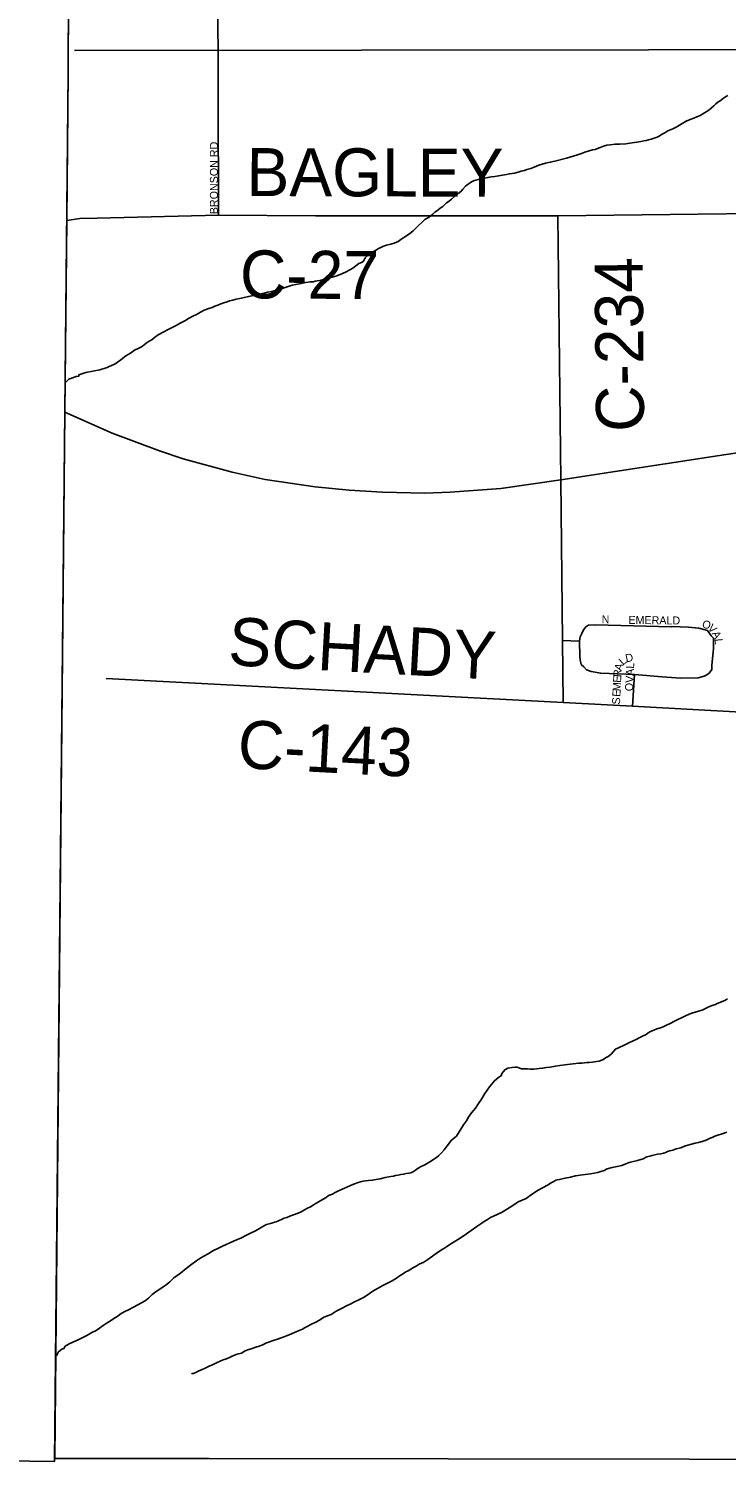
# Model space of a CAD drawing. Extents: x 2010165 to 2382125, y 1060529 to 1407316.
# Drawn here: x 2113583 to 2117943, y 1221231 to 1230221 of the extents above; entities that cross this region are included whole.
import ezdxf

# ---------------------------------------------------------------- set-up
doc = ezdxf.new("R2010")
doc.units = 0
for name, color, linetype in [('GM_X_Adjacent_County', 7, 'Continuous'), ('GM_X_Corporation', 7, 'Continuous'), ('GM_X_County', 7, 'Continuous'), ('GM_X_County_Road', 7, 'Continuous'), ('GM_X_County_Road_Text', 7, 'Continuous'), ('GM_X_Interstate_Route', 7, 'Continuous'), ('GM_X_Minor_River', 7, 'Continuous'), ('GM_X_Rail_Line', 7, 'Continuous'), ('GM_X_Township', 7, 'Continuous'), ('GM_X_Township_Subdivision', 7, 'Continuous'), ('GM_X_Township_Subdivision_Text', 7, 'Continuous')]:
    doc.layers.add(name, color=color, linetype=linetype)

msp = doc.modelspace()

# ---------------------------------------------------------------- linework, layer by layer
at = {"layer": 'GM_X_Adjacent_County'}
msp.add_lwpolyline([(2113843.3, 1233474.2), (2113829.3, 1229946.4), (2113820.5, 1229023.2), (2113809.5, 1227825.9), (2113746.9, 1221286.8), (2114711.1, 1221285.7), (2116205.2, 1221283.5), (2117710.7, 1221282.1), (2118373.8, 1221279.2), (2120242, 1221263.8), (2121626.8, 1221258.9), (2123114.6, 1221244.8), (2123603.6, 1221240.6), (2124222.3, 1221236.2), (2125383.4, 1221233.3), (2125968.7, 1221233.7), (2126567.4, 1221231.3), (2131919.6, 1221238.9)], dxfattribs=at)
at = {"layer": 'GM_X_Corporation'}
msp.add_lwpolyline([(2113906.2, 1245908.9), (2113890.9, 1243217.2), (2113849.1, 1234218.1), (2113829.3, 1229946.4), (2113744.8, 1221267.2), (2112015.1, 1221289.3), (2108462.7, 1221311.6), (2108435.6, 1221318.7), (2108389.2, 1221316.1), (2108204.3, 1221319.4), (2095838.9, 1221294.6), (2094008.8, 1221306.3), (2090317.5, 1221329.8), (2090283.5, 1221329.8), (2090249.5, 1221329.8), (2087936.7, 1221317.6), (2086892.2, 1221272.8), (2087018.7, 1245699), (2100580.4, 1245842), (2107567, 1245842.9)], close=True, dxfattribs=at)
at = {"layer": 'GM_X_County'}
msp.add_lwpolyline([(2131919.6, 1221238.9), (2126567.4, 1221231.3), (2125968.7, 1221233.7), (2125383.4, 1221233.3), (2124222.3, 1221236.2), (2123603.6, 1221240.6), (2123114.6, 1221244.8), (2121626.8, 1221258.9), (2120242, 1221263.8), (2118373.8, 1221279.2), (2117710.7, 1221282.1), (2116205.2, 1221283.5), (2114711.1, 1221285.7), (2113746.9, 1221286.8), (2113809.5, 1227825.9), (2113820.5, 1229023.2), (2113829.3, 1229946.4), (2113843.3, 1233474.2)], dxfattribs=at)
at = {"layer": 'GM_X_County_Road'}
for points in [[(2113820.5, 1229023.2), (2113902, 1229035.2), (2114010, 1229037.7), (2114769.6, 1229057), (2115376.1, 1229051.8), (2116890.9, 1229052.1), (2121105.1, 1229101.1)], [(2116924.9, 1226010.7), (2116920.6, 1226397.6), (2116909.5, 1227402.6), (2116890.9, 1229052.1)], [(2114066.3, 1226160.4), (2116924.9, 1226010.7), (2117358.1, 1225987.1), (2118414.7, 1225929.7), (2119602.2, 1225861), (2121107, 1225773.9), (2122876.5, 1225738.9), (2124510.9, 1225707.3), (2124530.9, 1225706.9)], [(2113747, 1221286.8), (2114711.2, 1221285.7), (2116205.2, 1221283.5), (2117710.7, 1221282.1), (2118373.8, 1221279.3), (2120242, 1221263.8), (2121626.8, 1221258.9), (2123111.3, 1221244.8)]]:
    msp.add_lwpolyline(points, dxfattribs=at)
at = {"layer": 'GM_X_Interstate_Route'}
msp.add_lwpolyline([(2113809.5, 1227825.9), (2114103.5, 1227694.2), (2114400.8, 1227582.9), (2114549.4, 1227532.8), (2114854.7, 1227450.8), (2115061, 1227404.6), (2115374.3, 1227359), (2115586, 1227338.4), (2115794.8, 1227325.1), (2116058.5, 1227319.3), (2116217.7, 1227323.9), (2116533.4, 1227347.7), (2116909.5, 1227402.6), (2117901.3, 1227554.9), (2119131.2, 1227736.7)], dxfattribs=at)
at = {"layer": 'GM_X_Minor_River'}
for points in [[(2115973.5, 1228948.4), (2115985.4, 1228958.6), (2116001.2, 1228972.9), (2116058.6, 1229029.9), (2116082.4, 1229042.3), (2116096.3, 1229052.5), (2116108.2, 1229062.7), (2116122.1, 1229075), (2116139.9, 1229087.3), (2116155.8, 1229099.5), (2116171.7, 1229109.8), (2116181.6, 1229120), (2116195.4, 1229132.2), (2116211.3, 1229144.5), (2116225.2, 1229156.7), (2116245, 1229173.1), (2116256.8, 1229185.3), (2116270.7, 1229193.5), (2116288.6, 1229207.8), (2116296.5, 1229218), (2116314.2, 1229236.3), (2116324.1, 1229246.5), (2116336, 1229254.7), (2116351.9, 1229264.9), (2116363.9, 1229271.1), (2116377.8, 1229275.4), (2116393.8, 1229279.6), (2116411.8, 1229283.9), (2116431.8, 1229288.2), (2116453.8, 1229290.5), (2116473.8, 1229294.8), (2116495.8, 1229297.2), (2116519.8, 1229301.5), (2116543.8, 1229305.9), (2116569.8, 1229310.3), (2116587.8, 1229314.6), (2116605.8, 1229316.8), (2116619.8, 1229319), (2116641.8, 1229325.4), (2116661.8, 1229331.7), (2116681.8, 1229336), (2116697.7, 1229342.2), (2116721.7, 1229348.6), (2116743.6, 1229355), (2116771.5, 1229369.4), (2116813.5, 1229380.1), (2116843.4, 1229386.5), (2116871.4, 1229392.9), (2116945.3, 1229412.1), (2116965.3, 1229418.4), (2116987.3, 1229424.7), (2117013.2, 1229433.1), (2117039.2, 1229441.6), (2117059.1, 1229449.9), (2117087, 1229458.3), (2117107, 1229464.6), (2117123, 1229466.9), (2117139, 1229473.1), (2117154.9, 1229479.4), (2117176.8, 1229487.7), (2117196.8, 1229494), (2117218.8, 1229496.4), (2117248.9, 1229498.8), (2117266.9, 1229499.1), (2117278.9, 1229499.2), (2117315, 1229501.8), (2117341, 1229506.2), (2117385, 1229512.8), (2117409, 1229517.2), (2117429, 1229521.5), (2117443, 1229523.7), (2117457, 1229525.9), (2117475, 1229530.2), (2117493, 1229536.5), (2117510.9, 1229542.8), (2117524.9, 1229549), (2117538.8, 1229559.2), (2117558.7, 1229569.6), (2117578.5, 1229583.9), (2117610.4, 1229596.4), (2117630.3, 1229606.7), (2117650.2, 1229619.1), (2117672.1, 1229631.4), (2117693.9, 1229643.8), (2117717.8, 1229654.1), (2117741.8, 1229662.5), (2117759.7, 1229670.8), (2117779.6, 1229679.1), (2117835.3, 1229712.1), (2117849.2, 1229724.3), (2117865, 1229738.6), (2117878.9, 1229750.8), (2117890.7, 1229763.1), (2117904.6, 1229771.3), (2117916.5, 1229779.5), (2117926.5, 1229787.6), (2117938.4, 1229795.8), (2117954.3, 1229804.1)], [(2113814.6, 1228011.6), (2113833.2, 1228032.1), (2113879.1, 1228046.9), (2113895.1, 1228049.1), (2113897, 1228059.2), (2113940.9, 1228071.8), (2114026.9, 1228089.1), (2114040.9, 1228093.4), (2114054.8, 1228097.6), (2114072.8, 1228103.9), (2114086.7, 1228110.1), (2114100.7, 1228116.3), (2114114.6, 1228122.6), (2114126.6, 1228128.7), (2114140.5, 1228139), (2114156.4, 1228149.2), (2114172.2, 1228161.5), (2114190, 1228177.8), (2114219.9, 1228194.3), (2114243.7, 1228212.7), (2114267.6, 1228223.1), (2114283.5, 1228231.4), (2114293.4, 1228237.5), (2114305.4, 1228245.7), (2114317.2, 1228255.9), (2114335.1, 1228268.2), (2114353, 1228276.5), (2114368.9, 1228290.8), (2114392.7, 1228307.2), (2114428.5, 1228327.8), (2114450.4, 1228340.2), (2114470.3, 1228350.5), (2114488.2, 1228358.8), (2114504.1, 1228367), (2114530, 1228381.5), (2114557.8, 1228395.9), (2114581.7, 1228410.3), (2114609.5, 1228424.8), (2114635.4, 1228437.2), (2114657.3, 1228449.5), (2114679.2, 1228461.9), (2114709.1, 1228472.4), (2114729.1, 1228478.7), (2114747, 1228487), (2114765, 1228493.3), (2114782.9, 1228501.6), (2114802.8, 1228507.9), (2114822.8, 1228514.2), (2114838.8, 1228520.4), (2114858.8, 1228524.7), (2114878.7, 1228531), (2114902.7, 1228535.4), (2114930.7, 1228541.8), (2114958.7, 1228548.3), (2114986.7, 1228554.7), (2115054.6, 1228567.7), (2115076.6, 1228574.1), (2115102.6, 1228578.5), (2115126.6, 1228584.8), (2115156.5, 1228593.3), (2115192.4, 1228605.9), (2115230.4, 1228618.4), (2115276.4, 1228627.1), (2115314.3, 1228635.7), (2115342.3, 1228640.2), (2115360.4, 1228640.4), (2115374.4, 1228642.6), (2115386.4, 1228644.8), (2115404.4, 1228647.1), (2115426.4, 1228653.4), (2115450.3, 1228659.8), (2115480.3, 1228668.3), (2115508.2, 1228676.7), (2115544.1, 1228691.3), (2115568, 1228701.6), (2115589.9, 1228714), (2115609.8, 1228724.3), (2115627.7, 1228738.6), (2115647.5, 1228753), (2115663.4, 1228761.2), (2115673.4, 1228767.4), (2115679.2, 1228777.5), (2115687.1, 1228789.7), (2115706.9, 1228808), (2115720.8, 1228814.3), (2115736.7, 1228826.5), (2115746.6, 1228832.7), (2115756.5, 1228838.8), (2115768.5, 1228847.1), (2115784.4, 1228853.3), (2115800.3, 1228861.6), (2115820.3, 1228867.9), (2115846.3, 1228874.3), (2115868.2, 1228880.6), (2115892.1, 1228891), (2115910, 1228903.3), (2115933.8, 1228919.7), (2115957.7, 1228936.1), (2115973.5, 1228948.4)], [(2115846.8, 1223048.8), (2115862.8, 1223051), (2115876.8, 1223055.2), (2115892.8, 1223057.4), (2115908.8, 1223059.7), (2115926.8, 1223061.9), (2115942.8, 1223066.2), (2115958.8, 1223068.4), (2115970.8, 1223070.6), (2115988.7, 1223078.9), (2116000.6, 1223087.1), (2116018.5, 1223099.4), (2116036.4, 1223111.7), (2116058.3, 1223122.1), (2116080.1, 1223134.4), (2116100, 1223146.8), (2116115.9, 1223157), (2116131.8, 1223167.3), (2116147.7, 1223179.6), (2116163.5, 1223195.8), (2116179.3, 1223214.1), (2116198.9, 1223240.5), (2116226.5, 1223275), (2116256.2, 1223299.6), (2116301.3, 1223370.4), (2116313.1, 1223388.7), (2116322.9, 1223402.9), (2116330.7, 1223417), (2116340.5, 1223431.2), (2116350.3, 1223445.4), (2116364.2, 1223459.7), (2116376, 1223475.9), (2116395.6, 1223504.3), (2116413.3, 1223530.6), (2116434.8, 1223567), (2116464.3, 1223609.6), (2116493.8, 1223646.2), (2116521.5, 1223668.6), (2116535.5, 1223676.9), (2116541.3, 1223691), (2116551.1, 1223705.2), (2116559, 1223715.4), (2116578.9, 1223725.7), (2116604.9, 1223730.1), (2116622.9, 1223732.3), (2116637, 1223730.5), (2116647, 1223726.7), (2116663.2, 1223720.9), (2116681.2, 1223721.2), (2116701.3, 1223721.4), (2116719.3, 1223719.7), (2116741.4, 1223720), (2116773.4, 1223722.5), (2116795.4, 1223724.8), (2116819.4, 1223729.2), (2116843.5, 1223731.6), (2116875.5, 1223738), (2116903.5, 1223742.5), (2116933.5, 1223746.9), (2117019.6, 1223756.2), (2117039.6, 1223756.5), (2117057.6, 1223758.8), (2117071.7, 1223761), (2117085.7, 1223761.2), (2117107.7, 1223763.5), (2117131.7, 1223765.9), (2117149.7, 1223768.1), (2117165.7, 1223774.4), (2117177.6, 1223780.6), (2117189.6, 1223788.8), (2117205.4, 1223799.1), (2117223.3, 1223813.3), (2117250.9, 1223843.9), (2117300.7, 1223866.7), (2117334.6, 1223883.2), (2117362.4, 1223895.7), (2117380.4, 1223903.9), (2117398.3, 1223914.2), (2117420.2, 1223924.6), (2117442.1, 1223934.9), (2117456, 1223945.2), (2117469.9, 1223953.4), (2117489.8, 1223963.7), (2117509.8, 1223970.1), (2117531.7, 1223976.4), (2117549.7, 1223982.7), (2117569.6, 1223993), (2117593.5, 1224005.4), (2117619.3, 1224019.8), (2117645.2, 1224032.2), (2117663.1, 1224040.5), (2117677.1, 1224046.8), (2117693, 1224055), (2117722.9, 1224067.5), (2117754.8, 1224078), (2117778.8, 1224084.4), (2117796.8, 1224090.6), (2117838.6, 1224111.3), (2117862.5, 1224119.7), (2117876.5, 1224123.9), (2117886.4, 1224130.1)], [(2117886.4, 1224130.1), (2117902.4, 1224136.3), (2117918.3, 1224142.6), (2117934.3, 1224148.8), (2117952.2, 1224159.1)], [(2117918.3, 1223315.8), (2117890.4, 1223307.4), (2117872.4, 1223301.1), (2117854.5, 1223292.8), (2117838.5, 1223286.6), (2117818.6, 1223276.2), (2117792.7, 1223267.8), (2117770.7, 1223261.5), (2117748.7, 1223257.2), (2117726.8, 1223250.8), (2117702.8, 1223244.4), (2117682.8, 1223238.1), (2117658.9, 1223227.8), (2117630.9, 1223221.3), (2117609, 1223213), (2117591, 1223208.7), (2117577, 1223204.5), (2117565.1, 1223198.3), (2117551.1, 1223194.1), (2117535.1, 1223189.8), (2117513.1, 1223187.5), (2117481.2, 1223179), (2117465.2, 1223174.7), (2117447.2, 1223170.5), (2117423.3, 1223158.1), (2117389.4, 1223147.6), (2117337.4, 1223134.8), (2117315.5, 1223126.4), (2117291.5, 1223118), (2117261.6, 1223111.6), (2117229.6, 1223105.1), (2117199.6, 1223096.6), (2117179.7, 1223086.3), (2117153.8, 1223077.9), (2117139.8, 1223073.7), (2117095.8, 1223065), (2117043.8, 1223058.2), (2117001.8, 1223051.6), (2116969.8, 1223045.1), (2116935.8, 1223038.6), (2116917.8, 1223034.3), (2116901.8, 1223030.1), (2116887.8, 1223027.8), (2116877.8, 1223025.7), (2116865.9, 1223017.5), (2116848, 1223009.2), (2116826.1, 1222994.8), (2116798.3, 1222980.4), (2116768.4, 1222961.9), (2116732.7, 1222939.3), (2116693, 1222910.6), (2116643.2, 1222889.8), (2116609.4, 1222867.2), (2116575.6, 1222846.7), (2116541.8, 1222826.1), (2116512, 1222811.6), (2116488, 1222801.3), (2116470.2, 1222791), (2116450.3, 1222778.6), (2116430.4, 1222766.3), (2116408.6, 1222751.9), (2116384.7, 1222735.5), (2116349, 1222710.9), (2116319.2, 1222690.4), (2116285.5, 1222667.9), (2116253.7, 1222645.3), (2116221.9, 1222626.8), (2116194.1, 1222608.3), (2116168.3, 1222591.9), (2116144.4, 1222577.5), (2116076.9, 1222530.4), (2116053.1, 1222511.9), (2116023.2, 1222499.5), (2116005.3, 1222487.2), (2115987.4, 1222478.9), (2115971.5, 1222468.6), (2115955.6, 1222458.3), (2115939.7, 1222452.1), (2115925.8, 1222441.9), (2115905.9, 1222429.5), (2115882.1, 1222413.1), (2115854.3, 1222396.7), (2115826.4, 1222382.2), (2115792.6, 1222365.7), (2115766.7, 1222351.2), (2115740.8, 1222336.8), (2115713.1, 1222316.3), (2115679.3, 1222293.8), (2115647.5, 1222277.2), (2115619.6, 1222264.8), (2115595.7, 1222252.4), (2115569.8, 1222240), (2115538, 1222223.5), (2115504.1, 1222206.9), (2115474.3, 1222186.4), (2115428.5, 1222169.7), (2115400.6, 1222151.2), (2115372.8, 1222136.8), (2115354.9, 1222128.5), (2115342.9, 1222120.3), (2115327, 1222112)], [(2117946.3, 1223324.3), (2117918.3, 1223315.8)], [(2113757.2, 1221927.4), (2113769.3, 1221952.8), (2113789.1, 1221969.2), (2113803.1, 1221973.4), (2113810.9, 1221987.5), (2113834.7, 1222001.9), (2113858.6, 1222012.3), (2113876.6, 1222020.6), (2113892.5, 1222026.9), (2113908.4, 1222035.1), (2113924.4, 1222043.4), (2113942.3, 1222051.7), (2113960.2, 1222062), (2113978.1, 1222074.3), (2114003.9, 1222086.7), (2114025.8, 1222101.1), (2114047.6, 1222117.4), (2114073.4, 1222133.9), (2114093.3, 1222146.2), (2114109.2, 1222156.4), (2114125.1, 1222166.7), (2114141, 1222177), (2114160.8, 1222191.3), (2114184.7, 1222203.7), (2114206.6, 1222214.1), (2114238.5, 1222230.6), (2114310.1, 1222271.8), (2114331.9, 1222288.1), (2114355.6, 1222310.6), (2114379.4, 1222329), (2114403.3, 1222343.4), (2114423.1, 1222357.7), (2114442.9, 1222372), (2114464.7, 1222390.4), (2114490.4, 1222414.9), (2114532.1, 1222443.6), (2114567.8, 1222474.2), (2114603.5, 1222500.8), (2114633.2, 1222523.3), (2114659.1, 1222539.7), (2114681, 1222552.1), (2114696.9, 1222560.4), (2114708.8, 1222566.6), (2114722.7, 1222576.8), (2114742.6, 1222587.1), (2114764.5, 1222597.5), (2114794.4, 1222612), (2114816.3, 1222622.3), (2114836.2, 1222632.6), (2114858.1, 1222641), (2114882, 1222651.4), (2114909.9, 1222663.8), (2114935.8, 1222678.2), (2114969.6, 1222694.8), (2115001.5, 1222709.3), (2115025.4, 1222723.7), (2115047.2, 1222736.1), (2115069.1, 1222748.4), (2115095.1, 1222754.8), (2115109.1, 1222759), (2115119, 1222763.2), (2115129, 1222765.3), (2115149, 1222773.7), (2115162.9, 1222779.9), (2115180.8, 1222788.2), (2115196.8, 1222792.4), (2115214.7, 1222800.7), (2115238.7, 1222809.1), (2115266.6, 1222819.5), (2115286.5, 1222827.8), (2115306.4, 1222840.2), (2115326.3, 1222850.5), (2115344.2, 1222858.8), (2115360.1, 1222869.1), (2115374, 1222877.3), (2115423.8, 1222906.1), (2115441.6, 1222916.4), (2115457.5, 1222928.7), (2115481.5, 1222937.1), (2115495.4, 1222945.3), (2115507.3, 1222951.5), (2115519.2, 1222957.7), (2115529.2, 1222963.8), (2115543.1, 1222970.1), (2115553.1, 1222974.2), (2115571, 1222982.5), (2115594.9, 1222992.9), (2115618.8, 1223003.3), (2115642.8, 1223011.6), (2115656.8, 1223015.9), (2115672.8, 1223020.1), (2115688.8, 1223020.3), (2115706.8, 1223022.6), (2115730.8, 1223025), (2115754.8, 1223029.3), (2115780.8, 1223033.7), (2115810.8, 1223042.2), (2115834.8, 1223046.6), (2115846.8, 1223048.8)], [(2115327, 1222112), (2115311.1, 1222103.8), (2115295.2, 1222093.5), (2115273.3, 1222085.2), (2115245.4, 1222072.7), (2115211.5, 1222058.2), (2115167.6, 1222041.5), (2115137.7, 1222031), (2115111.8, 1222022.6), (2115087.8, 1222014.2), (2115065.9, 1222005.9), (2115046, 1221995.6), (2115024, 1221987.2), (2115002.1, 1221980.9), (2114980.1, 1221972.5), (2114958.2, 1221966.2), (2114936.2, 1221957.8), (2114912.4, 1221943.4), (2114886.4, 1221937), (2114868.5, 1221930.8), (2114818.7, 1221907.9), (2114798.7, 1221901.6), (2114778.8, 1221893.3), (2114760.8, 1221885), (2114735, 1221872.6), (2114711, 1221862.2), (2114691.1, 1221851.9), (2114663.2, 1221839.5), (2114647.3, 1221833.2), (2114631.4, 1221824.9), (2114613.5, 1221816.7), (2114603.4, 1221816.5), (2114601.4, 1221814.5)]]:
    msp.add_lwpolyline(points, dxfattribs=at)
at = {"layer": 'GM_X_Rail_Line'}
msp.add_lwpolyline([(2113868.1, 1230085.9), (2119251.5, 1230091.7), (2120849.1, 1230095.5), (2121828.5, 1230096.3), (2123632.9, 1230100.4), (2125920.1, 1230102.1), (2127174.2, 1230104.5), (2129750.1, 1230110.3), (2131919.6, 1230114.4)], dxfattribs=at)
at = {"layer": 'GM_X_Township'}
msp.add_lwpolyline([(2131919.6, 1221238.9), (2126567.4, 1221231.3), (2125968.7, 1221233.7), (2125383.4, 1221233.3), (2124222.3, 1221236.2), (2123603.6, 1221240.6), (2123114.6, 1221244.8), (2121626.8, 1221258.9), (2120242, 1221263.8), (2118373.8, 1221279.2), (2117710.7, 1221282.1), (2116205.2, 1221283.5), (2114711.1, 1221285.7), (2113746.9, 1221286.8), (2113809.5, 1227825.9), (2113820.5, 1229023.2), (2113829.3, 1229946.4), (2113843.3, 1233474.2)], dxfattribs=at)
at = {"layer": 'GM_X_Township_Subdivision'}
for points in [[(2114769.6, 1229057), (2114757.5, 1233458.8)], [(2116920.6, 1226397.6), (2117027, 1226394.7), (2117029.7, 1226420.3), (2117039.8, 1226441.2), (2117050.7, 1226464.1), (2117059.9, 1226474.2), (2117066.3, 1226483.3), (2117082.7, 1226493.3), (2117122, 1226495.2), (2117204.3, 1226494.3), (2117598.2, 1226483.8), (2117604.6, 1226484.6), (2117706.2, 1226481.7), (2117773, 1226475.9), (2117825.2, 1226461.4), (2117848.5, 1226426.5), (2117863, 1226412), (2117863, 1226345.3)], [(2117027, 1226394.7), (2117027.9, 1226300.5), (2117029.7, 1226276.8), (2117036.1, 1226248.4), (2117052.6, 1226232.9), (2117069.9, 1226215.6), (2117099.2, 1226204.6), (2117158.6, 1226193.6), (2117369.4, 1226185.6)], [(2117358.1, 1225987.1), (2117369.4, 1226185.6), (2117543.6, 1226171.1), (2117659.7, 1226162.4), (2117767.2, 1226165.3), (2117804.9, 1226174), (2117822.3, 1226182.7), (2117836.8, 1226194.3), (2117854.3, 1226217.5), (2117854.3, 1226243.7), (2117863, 1226345.3)]]:
    msp.add_lwpolyline(points, dxfattribs=at)

# ---------------------------------------------------------------- texts
at = {"layer": 'GM_X_County_Road_Text'}
for s, rotation, p in [('BAGLEY', 359.83035, (2114944.1, 1229175.6)), ('C-27', 359.65567, (2114902.6, 1228536.4)), ('C-234', 90.55113, (2117430.4, 1227703)), ('SCHADY', 356.82926, (2114825.7, 1226245.1)), ('C-143', 356.97337, (2114884, 1225602.3))]:
    msp.add_text(s, height=300, rotation=rotation, dxfattribs=at).set_placement(p)
at = {"layer": 'GM_X_Township_Subdivision_Text'}
for s, rotation, p in [('BRONSON RD', 90, (2114765.7, 1229062)), ('N', 0.00001, (2117164.4, 1226506.2)), ('EMERALD', 359.25351, (2117331.7, 1226501.8)), ('O', 337.31372, (2117786.8, 1226484.1)), ('V', 315.44822, (2117823.2, 1226469.9)), ('A', 296.41846, (2117852, 1226442.5)), ('L', 275.1289, (2117870.3, 1226407.8)), ('L', 41.97963, (2117298.4, 1226240.4)), ('D', 11.87444, (2117318.4, 1226260.8)), ('R', 87.13741, (2117287.2, 1226168.1)), ('A', 72.08482, (2117288.6, 1226204.3)), ('OVAL', 87.06324, (2117359.7, 1226079.9)), ('M', 87.13741, (2117282.9, 1226080.2)), ('E', 87.13741, (2117285.5, 1226133)), ('S', 87.13741, (2117278.7, 1225996.7)), ('E', 87.13741, (2117281.1, 1226045.1))]:
    msp.add_text(s, height=50, rotation=rotation, dxfattribs=at).set_placement(p)

doc.saveas('drawing.dxf')
